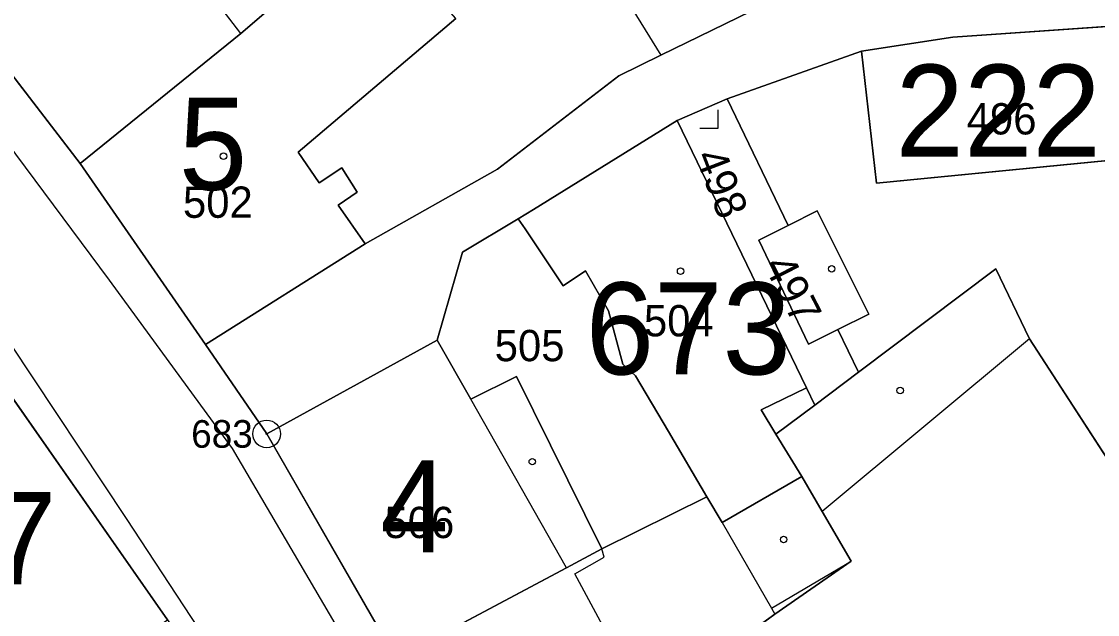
# Model space of a CAD drawing. Extents: x -689422 to -685210, y -987725 to -982160.
# Drawn here: x -687224.5 to -687166.1, y -985462.8 to -985430.6 of the extents above; entities that cross this region are included whole.
import ezdxf

# ---------------------------------------------------------------- set-up
doc = ezdxf.new("R2010")
doc.units = 0
for name, color, linetype in [('KN_Budovy', 7, 'Continuous'), ('KN_Budovy_cisla_domovni', 7, 'Continuous'), ('KN_Hranice_parcel', 7, 'Continuous'), ('KN_Hranice_parcel_vnitrni_kresba', 7, 'Continuous'), ('KN_Parcelni cisla', 7, 'Continuous'), ('KN_Polygon parcely', 7, 'Continuous'), ('KN_POZEMKY_OSTATNI PLOCHA', 7, 'Continuous'), ('KN_POZEMKY_ZAHRADA', 7, 'Continuous'), ('KN_POZEMKY_ZASTAVENA PLOCHA', 7, 'Continuous'), ('KN_VYUZITI_12_zastavena plocha_spolecny dvur', 7, 'Continuous'), ('KN_VYUZITI_16_ostatni plocha_silnice', 7, 'Continuous'), ('KN_VYUZITI_17_ostatni plocha_ostatni komunikace', 7, 'Continuous'), ('KN_VYUZITI_23_ostatni plocha_manipulacni plocha', 7, 'Continuous'), ('KN_Značky bodu BP', 7, 'Continuous'), ('KN_Značky budov', 7, 'Continuous'), ('KN_Značky kultur', 7, 'Continuous')]:
    doc.layers.add(name, color=color, linetype=linetype)

msp = doc.modelspace()

# ---------------------------------------------------------------- linework, layer by layer
at = {"layer": 'KN_Budovy'}
for points in [[(-687221.36, -985438.32), (-687212.62, -985431.25), (-687214.6, -985428.66), (-687226.82, -985412.94), (-687226.02, -985412.27), (-687226.25, -985412), (-687235.61, -985419.76)], [(-687206.31, -985439.87), (-687207.14, -985438.56), (-687208.36, -985439.37), (-687209.51, -985437.7), (-687200.95, -985430.44), (-687203.62, -985427.38), (-687205.19, -985425.59), (-687210.62, -985429.54), (-687212.62, -985431.25), (-687221.36, -985438.32), (-687214.54, -985448.16), (-687205.86, -985442.69), (-687207.33, -985440.59)], [(-687178.89, -985432.21), (-687178.08, -985439.38), (-687163.66, -985437.98), (-687163.91, -985434.57), (-687164.05, -985430.77), (-687173.93, -985431.45)], [(-687189.38, -985452.88), (-687187.3, -985456.42), (-687186.47, -985457.83), (-687182.14, -985455.33), (-687183.55, -985453.03), (-687184.35, -985451.7), (-687181.88, -985450.51), (-687188.92, -985435.98), (-687196.72, -985440.81), (-687197.55, -985441.32), (-687197.18, -985441.87), (-687195.1, -985444.96), (-687193.9, -985444.15), (-687192.65, -985446.33), (-687191.87, -985449.22), (-687191.18, -985449.86)], [(-687181.77, -985448.13), (-687180.18, -985447.34), (-687178.49, -985446.5), (-687181.3, -985440.89), (-687182.89, -985441.69), (-687184.48, -985442.49)], [(-687237.54, -985452.93), (-687236.67, -985454.24), (-687235.65, -985453.62), (-687231.94, -985458.98), (-687232.18, -985459.15), (-687228.14, -985464.81), (-687229.7, -985465.88), (-687226.84, -985470.22), (-687224.53, -985468.63), (-687216.61, -985463.11), (-687228.32, -985446.38)], [(-687201.95, -985447.92), (-687211.22, -985453.01), (-687204.19, -985465.21), (-687194.92, -985460.28), (-687200.13, -985451.12)], [(-687204.19, -985465.21), (-687199.91, -985473.19), (-687191.41, -985468.43), (-687190.53, -985467.94), (-687194.47, -985460.61), (-687192.88, -985459.71), (-687193, -985459.26), (-687194.92, -985460.28)]]:
    msp.add_lwpolyline(points, close=True, dxfattribs=at)
at = {"layer": 'KN_Hranice_parcel'}
for p, q in [((-687186.2, -985434.81), (-687178.89, -985432.21)), ((-687188.92, -985435.98), (-687186.2, -985434.81)), ((-687186.2, -985434.81), (-687182.89, -985441.69)), ((-687221.36, -985438.32), (-687214.54, -985448.16)), ((-687216.61, -985463.11), (-687228.32, -985446.38)), ((-687180.18, -985447.34), (-687179.06, -985449.66)), ((-687214.54, -985448.16), (-687211.22, -985453.01)), ((-687211.22, -985453.01), (-687201.95, -985447.92)), ((-687181.43, -985451.44), (-687179.06, -985449.66)), ((-687211.22, -985453.01), (-687204.19, -985465.21)), ((-687187.3, -985456.42), (-687193, -985459.26))]:
    msp.add_line(p, q, dxfattribs=at)
for points in [[(-687239.73, -985414.28), (-687235.61, -985419.76), (-687221.36, -985438.32)], [(-687221.36, -985438.32), (-687212.62, -985431.25), (-687210.62, -985429.54), (-687205.19, -985425.59), (-687200.59, -985421.56), (-687194.4, -985415.38)], [(-687183.51, -985429.35), (-687189.81, -985432.43), (-687192.08, -985433.56), (-687198.68, -985438.62), (-687205.86, -985442.69), (-687214.54, -985448.16)], [(-687164.05, -985430.77), (-687163.91, -985434.57), (-687163.66, -985437.98), (-687178.08, -985439.38), (-687178.89, -985432.21)], [(-687178.89, -985432.21), (-687173.93, -985431.45), (-687164.05, -985430.77)], [(-687197.55, -985441.32), (-687196.72, -985440.81), (-687188.92, -985435.98)], [(-687188.92, -985435.98), (-687181.88, -985450.51), (-687181.43, -985451.44)], [(-687201.95, -985447.92), (-687200.58, -985443.13), (-687197.55, -985441.32)], [(-687197.55, -985441.32), (-687197.18, -985441.87), (-687195.1, -985444.96), (-687193.9, -985444.15), (-687192.65, -985446.33), (-687191.87, -985449.22), (-687191.18, -985449.86), (-687189.38, -985452.88), (-687187.3, -985456.42)], [(-687182.89, -985441.69), (-687181.3, -985440.89), (-687178.49, -985446.5), (-687180.18, -985447.34)], [(-687182.89, -985441.69), (-687184.48, -985442.49), (-687181.77, -985448.13), (-687180.18, -985447.34)], [(-687179.06, -985449.66), (-687171.59, -985444.04), (-687169.76, -985447.85), (-687163, -985458.3)], [(-687201.95, -985447.92), (-687200.13, -985451.12), (-687197.64, -985449.89), (-687193, -985459.26)], [(-687181.43, -985451.44), (-687183.55, -985453.03), (-687182.14, -985455.33)], [(-687182.14, -985455.33), (-687181.03, -985457.23), (-687179.45, -985459.92), (-687183.6, -985462.81), (-687189.86, -985467.31), (-687190.53, -985467.94), (-687191.41, -985468.43), (-687199.91, -985473.19)], [(-687182.14, -985455.33), (-687186.47, -985457.83), (-687187.3, -985456.42)], [(-687193, -985459.26), (-687194.92, -985460.28), (-687204.19, -985465.21)]]:
    msp.add_lwpolyline(points, dxfattribs=at)
at = {"layer": 'KN_Hranice_parcel_vnitrni_kresba'}
for p, q in [((-687193.5, -985426.43), (-687189.81, -985432.43)), ((-687212.62, -985431.25), (-687214.6, -985428.66)), ((-687200.95, -985430.44), (-687209.51, -985437.7)), ((-687219.77, -985444.65), (-687227.4, -985434.39)), ((-687209.51, -985437.7), (-687208.36, -985439.37)), ((-687208.36, -985439.37), (-687207.14, -985438.56)), ((-687207.14, -985438.56), (-687206.31, -985439.87)), ((-687206.31, -985439.87), (-687207.33, -985440.59)), ((-687207.33, -985440.59), (-687205.86, -985442.69)), ((-687213.07, -985453.8), (-687219.77, -985444.65)), ((-687169.76, -985447.85), (-687181.03, -985457.23)), ((-687225.18, -985448.08), (-687218.86, -985457.61)), ((-687181.88, -985450.51), (-687184.35, -985451.7)), ((-687194.92, -985460.28), (-687200.13, -985451.12)), ((-687184.35, -985451.7), (-687183.55, -985453.03)), ((-687206.28, -985465.38), (-687213.07, -985453.8)), ((-687218.86, -985457.61), (-687211.57, -985468.66)), ((-687186.47, -985457.83), (-687183.79, -985462.47)), ((-687192.88, -985459.71), (-687193, -985459.26)), ((-687194.47, -985460.61), (-687192.88, -985459.71)), ((-687183.79, -985462.47), (-687179.45, -985459.92)), ((-687190.53, -985467.94), (-687194.47, -985460.61)), ((-687183.79, -985462.47), (-687183.6, -985462.81))]:
    msp.add_line(p, q, dxfattribs=at)
at = {"layer": 'KN_Polygon parcely'}
for points in [[(-687176.37, -985511.55), (-687188.95, -985492.91), (-687194.21, -985483.75), (-687199.91, -985473.19), (-687204.19, -985465.21), (-687211.22, -985453.01), (-687214.54, -985448.16), (-687221.36, -985438.32), (-687235.61, -985419.76), (-687239.73, -985414.28), (-687243.13, -985410.31), (-687252.49, -985398.63), (-687271.28, -985377.69)], [(-687268.42, -985395.46), (-687256.76, -985410.71), (-687252.37, -985416.45), (-687251.19, -985415.65), (-687246.47, -985421.84), (-687245.6, -985422.92), (-687240.7, -985429.63), (-687235.6, -985436.51), (-687228.32, -985446.38), (-687216.61, -985463.11), (-687211.86, -985470.47), (-687212.53, -985473.6), (-687208.03, -985476.71), (-687196.39, -985495.12)], [(-687161.49, -985426.55), (-687175.46, -985427.56), (-687183.51, -985429.35), (-687189.81, -985432.43), (-687192.08, -985433.56), (-687198.68, -985438.62), (-687205.86, -985442.69), (-687214.54, -985448.16), (-687211.22, -985453.01), (-687201.95, -985447.92), (-687200.58, -985443.13), (-687197.55, -985441.32), (-687196.72, -985440.81), (-687188.92, -985435.98), (-687186.2, -985434.81), (-687178.89, -985432.21), (-687173.93, -985431.45), (-687164.05, -985430.77)]]:
    msp.add_lwpolyline(points, dxfattribs=at)
for points in [[(-687226.91, -985403.09), (-687239.73, -985414.28), (-687235.61, -985419.76), (-687221.36, -985438.32), (-687212.62, -985431.25), (-687210.62, -985429.54), (-687205.19, -985425.59), (-687200.59, -985421.56), (-687194.4, -985415.38), (-687206.68, -985401.64), (-687208.15, -985403.02), (-687217.67, -985393.27)], [(-687221.36, -985438.32), (-687214.54, -985448.16), (-687205.86, -985442.69), (-687198.68, -985438.62), (-687192.08, -985433.56), (-687189.81, -985432.43), (-687183.51, -985429.35), (-687179.38, -985427.28), (-687183.22, -985420.25), (-687190, -985410.07), (-687194.4, -985415.38), (-687200.59, -985421.56), (-687205.19, -985425.59), (-687210.62, -985429.54), (-687212.62, -985431.25)], [(-687163.66, -985437.98), (-687178.08, -985439.38), (-687178.89, -985432.21), (-687186.2, -985434.81), (-687182.89, -985441.69), (-687181.3, -985440.89), (-687178.49, -985446.5), (-687180.18, -985447.34), (-687179.06, -985449.66), (-687171.59, -985444.04), (-687169.76, -985447.85), (-687163, -985458.3), (-687154.68, -985450.36), (-687163.18, -985444.54), (-687160.08, -985439.04), (-687163.2, -985434.54), (-687163.55, -985430.81), (-687164.05, -985430.77), (-687163.91, -985434.57)], [(-687164.05, -985430.77), (-687173.93, -985431.45), (-687178.89, -985432.21), (-687178.08, -985439.38), (-687163.66, -985437.98), (-687163.91, -985434.57)], [(-687181.88, -985450.51), (-687181.43, -985451.44), (-687179.06, -985449.66), (-687180.18, -985447.34), (-687181.77, -985448.13), (-687184.48, -985442.49), (-687182.89, -985441.69), (-687186.2, -985434.81), (-687188.92, -985435.98)], [(-687192.65, -985446.33), (-687191.87, -985449.22), (-687191.18, -985449.86), (-687189.38, -985452.88), (-687187.3, -985456.42), (-687186.47, -985457.83), (-687182.14, -985455.33), (-687183.55, -985453.03), (-687181.43, -985451.44), (-687181.88, -985450.51), (-687188.92, -985435.98), (-687196.72, -985440.81), (-687197.55, -985441.32), (-687197.18, -985441.87), (-687195.1, -985444.96), (-687193.9, -985444.15)], [(-687200.13, -985451.12), (-687197.64, -985449.89), (-687193, -985459.26), (-687187.3, -985456.42), (-687189.38, -985452.88), (-687191.18, -985449.86), (-687191.87, -985449.22), (-687192.65, -985446.33), (-687193.9, -985444.15), (-687195.1, -985444.96), (-687197.18, -985441.87), (-687197.55, -985441.32), (-687200.58, -985443.13), (-687201.95, -985447.92)], [(-687181.77, -985448.13), (-687180.18, -985447.34), (-687178.49, -985446.5), (-687181.3, -985440.89), (-687182.89, -985441.69), (-687184.48, -985442.49)], [(-687179.45, -985459.92), (-687183.6, -985462.81), (-687189.86, -985467.31), (-687190.53, -985467.94), (-687191.41, -985468.43), (-687199.91, -985473.19), (-687194.21, -985483.75), (-687185.61, -985478.9), (-687176.86, -985473.36), (-687176.31, -985473.01), (-687167.23, -985467.32), (-687160.04, -985462.83), (-687163, -985458.3), (-687169.76, -985447.85), (-687171.59, -985444.04), (-687179.06, -985449.66), (-687181.43, -985451.44), (-687183.55, -985453.03), (-687182.14, -985455.33), (-687181.03, -985457.23)], [(-687224.53, -985468.63), (-687216.61, -985463.11), (-687228.32, -985446.38), (-687237.54, -985452.93), (-687241.58, -985455.94), (-687245.91, -985458.79), (-687253.88, -985464.05), (-687254.08, -985464.19), (-687245.63, -985476.84), (-687242.55, -985480.45), (-687235.33, -985476.06), (-687233.78, -985474.99), (-687228.45, -985471.33), (-687226.84, -985470.22)], [(-687204.19, -985465.21), (-687194.92, -985460.28), (-687193, -985459.26), (-687197.64, -985449.89), (-687200.13, -985451.12), (-687201.95, -985447.92), (-687211.22, -985453.01)], [(-687187.3, -985456.42), (-687193, -985459.26), (-687194.92, -985460.28), (-687204.19, -985465.21), (-687199.91, -985473.19), (-687191.41, -985468.43), (-687190.53, -985467.94), (-687189.86, -985467.31), (-687183.6, -985462.81), (-687179.45, -985459.92), (-687181.03, -985457.23), (-687182.14, -985455.33), (-687186.47, -985457.83)]]:
    msp.add_lwpolyline(points, close=True, dxfattribs=at)
at = {"layer": 'KN_POZEMKY_OSTATNI PLOCHA'}
for p, q in [((-687235.61, -985419.76), (-687221.36, -985438.32)), ((-687189.81, -985432.43), (-687183.51, -985429.35)), ((-687164.05, -985430.77), (-687173.93, -985431.45)), ((-687173.93, -985431.45), (-687178.89, -985432.21)), ((-687192.08, -985433.56), (-687189.81, -985432.43)), ((-687178.89, -985432.21), (-687186.2, -985434.81)), ((-687198.68, -985438.62), (-687192.08, -985433.56)), ((-687186.2, -985434.81), (-687188.92, -985435.98)), ((-687188.92, -985435.98), (-687196.72, -985440.81)), ((-687221.36, -985438.32), (-687214.54, -985448.16)), ((-687205.86, -985442.69), (-687198.68, -985438.62)), ((-687196.72, -985440.81), (-687197.55, -985441.32)), ((-687200.58, -985443.13), (-687197.55, -985441.32)), ((-687197.55, -985441.32), (-687200.58, -985443.13)), ((-687197.55, -985441.32), (-687197.18, -985441.87)), ((-687197.18, -985441.87), (-687195.1, -985444.96)), ((-687214.54, -985448.16), (-687205.86, -985442.69)), ((-687201.95, -985447.92), (-687200.58, -985443.13)), ((-687200.58, -985443.13), (-687201.95, -985447.92)), ((-687195.1, -985444.96), (-687193.9, -985444.15)), ((-687193.9, -985444.15), (-687192.65, -985446.33)), ((-687216.61, -985463.11), (-687228.32, -985446.38)), ((-687192.65, -985446.33), (-687191.87, -985449.22)), ((-687214.54, -985448.16), (-687211.22, -985453.01)), ((-687211.22, -985453.01), (-687214.54, -985448.16)), ((-687201.95, -985447.92), (-687211.22, -985453.01)), ((-687200.13, -985451.12), (-687201.95, -985447.92)), ((-687191.87, -985449.22), (-687191.18, -985449.86)), ((-687197.64, -985449.89), (-687200.13, -985451.12)), ((-687193, -985459.26), (-687197.64, -985449.89)), ((-687191.18, -985449.86), (-687189.38, -985452.88)), ((-687211.22, -985453.01), (-687204.19, -985465.21)), ((-687189.38, -985452.88), (-687187.3, -985456.42)), ((-687187.3, -985456.42), (-687193, -985459.26))]:
    msp.add_line(p, q, dxfattribs=at)
at = {"layer": 'KN_POZEMKY_ZAHRADA'}
for p, q in [((-687186.2, -985434.81), (-687178.89, -985432.21)), ((-687178.89, -985432.21), (-687178.08, -985439.38)), ((-687182.89, -985441.69), (-687186.2, -985434.81)), ((-687178.08, -985439.38), (-687163.66, -985437.98)), ((-687181.3, -985440.89), (-687182.89, -985441.69)), ((-687178.49, -985446.5), (-687181.3, -985440.89)), ((-687171.59, -985444.04), (-687179.06, -985449.66)), ((-687169.76, -985447.85), (-687171.59, -985444.04)), ((-687180.18, -985447.34), (-687178.49, -985446.5)), ((-687179.06, -985449.66), (-687180.18, -985447.34)), ((-687163, -985458.3), (-687169.76, -985447.85))]:
    msp.add_line(p, q, dxfattribs=at)
at = {"layer": 'KN_POZEMKY_ZASTAVENA PLOCHA'}
for p, q in [((-687221.36, -985438.32), (-687235.61, -985419.76)), ((-687212.62, -985431.25), (-687210.62, -985429.54)), ((-687210.62, -985429.54), (-687212.62, -985431.25)), ((-687183.51, -985429.35), (-687189.81, -985432.43)), ((-687173.93, -985431.45), (-687164.05, -985430.77)), ((-687221.36, -985438.32), (-687212.62, -985431.25)), ((-687212.62, -985431.25), (-687221.36, -985438.32)), ((-687178.89, -985432.21), (-687173.93, -985431.45)), ((-687189.81, -985432.43), (-687192.08, -985433.56)), ((-687178.08, -985439.38), (-687178.89, -985432.21)), ((-687192.08, -985433.56), (-687198.68, -985438.62)), ((-687188.92, -985435.98), (-687186.2, -985434.81)), ((-687186.2, -985434.81), (-687182.89, -985441.69)), ((-687196.72, -985440.81), (-687188.92, -985435.98)), ((-687181.88, -985450.51), (-687188.92, -985435.98)), ((-687188.92, -985435.98), (-687181.88, -985450.51)), ((-687214.54, -985448.16), (-687221.36, -985438.32)), ((-687163.66, -985437.98), (-687178.08, -985439.38)), ((-687198.68, -985438.62), (-687205.86, -985442.69)), ((-687197.55, -985441.32), (-687196.72, -985440.81)), ((-687197.18, -985441.87), (-687197.55, -985441.32)), ((-687182.89, -985441.69), (-687181.3, -985440.89)), ((-687181.3, -985440.89), (-687178.49, -985446.5)), ((-687195.1, -985444.96), (-687197.18, -985441.87)), ((-687184.48, -985442.49), (-687182.89, -985441.69)), ((-687182.89, -985441.69), (-687184.48, -985442.49)), ((-687181.77, -985448.13), (-687184.48, -985442.49)), ((-687184.48, -985442.49), (-687181.77, -985448.13)), ((-687205.86, -985442.69), (-687214.54, -985448.16)), ((-687193.9, -985444.15), (-687195.1, -985444.96)), ((-687192.65, -985446.33), (-687193.9, -985444.15)), ((-687179.06, -985449.66), (-687171.59, -985444.04)), ((-687171.59, -985444.04), (-687169.76, -985447.85)), ((-687228.32, -985446.38), (-687216.61, -985463.11)), ((-687191.87, -985449.22), (-687192.65, -985446.33)), ((-687178.49, -985446.5), (-687180.18, -985447.34)), ((-687180.18, -985447.34), (-687181.77, -985448.13)), ((-687181.77, -985448.13), (-687180.18, -985447.34)), ((-687180.18, -985447.34), (-687179.06, -985449.66)), ((-687169.76, -985447.85), (-687163, -985458.3)), ((-687211.22, -985453.01), (-687201.95, -985447.92)), ((-687201.95, -985447.92), (-687200.13, -985451.12)), ((-687191.18, -985449.86), (-687191.87, -985449.22)), ((-687200.13, -985451.12), (-687197.64, -985449.89)), ((-687197.64, -985449.89), (-687193, -985459.26)), ((-687189.38, -985452.88), (-687191.18, -985449.86)), ((-687181.43, -985451.44), (-687179.06, -985449.66)), ((-687179.06, -985449.66), (-687181.43, -985451.44)), ((-687181.43, -985451.44), (-687181.88, -985450.51)), ((-687181.88, -985450.51), (-687181.43, -985451.44)), ((-687183.55, -985453.03), (-687181.43, -985451.44)), ((-687181.43, -985451.44), (-687183.55, -985453.03)), ((-687204.19, -985465.21), (-687211.22, -985453.01)), ((-687187.3, -985456.42), (-687189.38, -985452.88)), ((-687182.14, -985455.33), (-687183.55, -985453.03)), ((-687183.55, -985453.03), (-687182.14, -985455.33)), ((-687186.47, -985457.83), (-687182.14, -985455.33)), ((-687182.14, -985455.33), (-687186.47, -985457.83)), ((-687181.03, -985457.23), (-687182.14, -985455.33)), ((-687182.14, -985455.33), (-687181.03, -985457.23)), ((-687193, -985459.26), (-687187.3, -985456.42)), ((-687187.3, -985456.42), (-687186.47, -985457.83)), ((-687186.47, -985457.83), (-687187.3, -985456.42)), ((-687179.45, -985459.92), (-687181.03, -985457.23)), ((-687181.03, -985457.23), (-687179.45, -985459.92)), ((-687194.92, -985460.28), (-687193, -985459.26)), ((-687193, -985459.26), (-687194.92, -985460.28)), ((-687183.6, -985462.81), (-687179.45, -985459.92)), ((-687179.45, -985459.92), (-687183.6, -985462.81)), ((-687204.19, -985465.21), (-687194.92, -985460.28)), ((-687194.92, -985460.28), (-687204.19, -985465.21)), ((-687189.86, -985467.31), (-687183.6, -985462.81)), ((-687183.6, -985462.81), (-687189.86, -985467.31))]:
    msp.add_line(p, q, dxfattribs=at)
at = {"layer": 'KN_VYUZITI_12_zastavena plocha_spolecny dvur'}
for p, q in [((-687188.92, -985435.98), (-687186.2, -985434.81)), ((-687186.2, -985434.81), (-687182.89, -985441.69)), ((-687181.88, -985450.51), (-687188.92, -985435.98)), ((-687182.89, -985441.69), (-687184.48, -985442.49)), ((-687184.48, -985442.49), (-687181.77, -985448.13)), ((-687181.77, -985448.13), (-687180.18, -985447.34)), ((-687180.18, -985447.34), (-687179.06, -985449.66)), ((-687179.06, -985449.66), (-687181.43, -985451.44)), ((-687181.43, -985451.44), (-687181.88, -985450.51))]:
    msp.add_line(p, q, dxfattribs=at)
at = {"layer": 'KN_VYUZITI_16_ostatni plocha_silnice'}
for p, q in [((-687235.61, -985419.76), (-687221.36, -985438.32)), ((-687221.36, -985438.32), (-687214.54, -985448.16)), ((-687216.61, -985463.11), (-687228.32, -985446.38)), ((-687214.54, -985448.16), (-687211.22, -985453.01)), ((-687211.22, -985453.01), (-687204.19, -985465.21))]:
    msp.add_line(p, q, dxfattribs=at)
at = {"layer": 'KN_VYUZITI_17_ostatni plocha_ostatni komunikace'}
for p, q in [((-687189.81, -985432.43), (-687183.51, -985429.35)), ((-687164.05, -985430.77), (-687173.93, -985431.45)), ((-687173.93, -985431.45), (-687178.89, -985432.21)), ((-687192.08, -985433.56), (-687189.81, -985432.43)), ((-687178.89, -985432.21), (-687186.2, -985434.81)), ((-687198.68, -985438.62), (-687192.08, -985433.56)), ((-687186.2, -985434.81), (-687188.92, -985435.98)), ((-687188.92, -985435.98), (-687196.72, -985440.81)), ((-687205.86, -985442.69), (-687198.68, -985438.62)), ((-687196.72, -985440.81), (-687197.55, -985441.32)), ((-687197.55, -985441.32), (-687200.58, -985443.13)), ((-687214.54, -985448.16), (-687205.86, -985442.69)), ((-687200.58, -985443.13), (-687201.95, -985447.92)), ((-687211.22, -985453.01), (-687214.54, -985448.16)), ((-687201.95, -985447.92), (-687211.22, -985453.01))]:
    msp.add_line(p, q, dxfattribs=at)
at = {"layer": 'KN_VYUZITI_23_ostatni plocha_manipulacni plocha'}
for p, q in [((-687200.58, -985443.13), (-687197.55, -985441.32)), ((-687197.55, -985441.32), (-687197.18, -985441.87)), ((-687197.18, -985441.87), (-687195.1, -985444.96)), ((-687201.95, -985447.92), (-687200.58, -985443.13)), ((-687195.1, -985444.96), (-687193.9, -985444.15)), ((-687193.9, -985444.15), (-687192.65, -985446.33)), ((-687192.65, -985446.33), (-687191.87, -985449.22)), ((-687200.13, -985451.12), (-687201.95, -985447.92)), ((-687191.87, -985449.22), (-687191.18, -985449.86)), ((-687197.64, -985449.89), (-687200.13, -985451.12)), ((-687193, -985459.26), (-687197.64, -985449.89)), ((-687191.18, -985449.86), (-687189.38, -985452.88)), ((-687189.38, -985452.88), (-687187.3, -985456.42)), ((-687187.3, -985456.42), (-687193, -985459.26))]:
    msp.add_line(p, q, dxfattribs=at)
at = {"layer": 'KN_Značky bodu BP'}
for radius in [0.75, 0.03]:
    msp.add_circle((-687211.22, -985453.01), radius, dxfattribs=at)
at = {"layer": 'KN_Značky budov'}
for centre in [(-687170.987, -985433.169), (-687213.567, -985437.919), (-687188.727, -985444.169), (-687180.517, -985444.039), (-687176.797, -985450.649), (-687202.747, -985454.879), (-687196.787, -985454.519), (-687183.127, -985458.749)]:
    msp.add_circle(centre, 0.175, dxfattribs=at)
at = {"layer": 'KN_Značky kultur'}
for p, q in [((-687186.69, -985436.4), (-687186.69, -985435.4)), ((-687187.691, -985436.4), (-687186.69, -985436.4))]:
    msp.add_line(p, q, dxfattribs=at)

# ---------------------------------------------------------------- texts
at = {"layer": 'KN_Budovy_cisla_domovni'}
for s, p in [('222', (-687177.045, -985437.949)), ('5', (-687215.997, -985439.749)), ('673', (-687193.886, -985449.779)), ('4', (-687205.044, -985459.439)), ('47', (-687230.077, -985461.174))]:
    msp.add_text(s, height=5, dxfattribs=at).set_placement(p)
at = {"layer": 'KN_Parcelni cisla'}
for s, p in [('496', (-687173.18, -985436.74)), ('502', (-687215.77, -985441.27)), ('504', (-687190.72, -985447.71)), ('505', (-687198.83, -985449.06)), ('506', (-687204.82, -985458.67))]:
    msp.add_text(s, height=1.7, dxfattribs=at).set_placement(p)
for s, rotation, p in [('498', 291, (-687187.963, -985437.914)), ('497', 297, (-687184.237, -985443.845))]:
    msp.add_text(s, height=1.7, rotation=rotation, dxfattribs=at).set_placement(p)
at = {"layer": 'KN_Značky bodu BP'}
msp.add_text('683', height=1.5, dxfattribs=at).set_placement((-687215.323, -985453.76))

doc.saveas('drawing.dxf')
